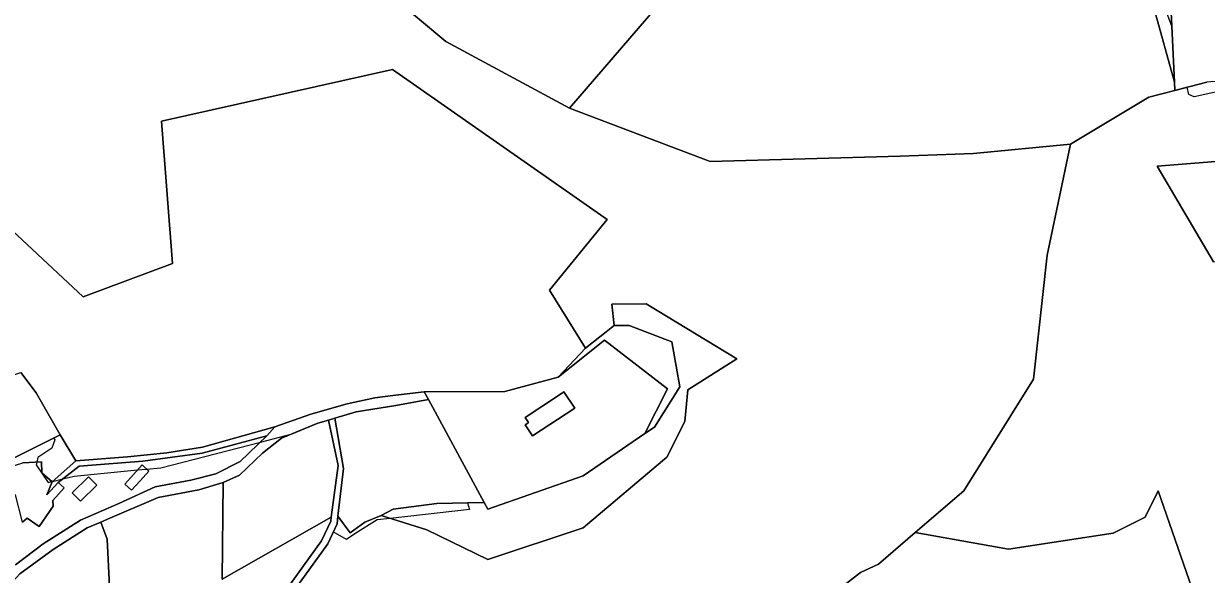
# Model space of a CAD drawing. Extents: x -477304 to -465429, y -1159113 to -1149210.
# Drawn here: x -475284 to -474650, y -1153609 to -1153313 of the extents above; entities that cross this region are included whole.
import ezdxf

# ---------------------------------------------------------------- set-up
doc = ezdxf.new("R2010")
doc.units = 0
for name, color, linetype in [('BPEJ_s', 7, 'Continuous'), ('ostatni_s', 7, 'Continuous'), ('PUPFL_s', 7, 'Continuous'), ('trav_porost_s', 7, 'Continuous')]:
    doc.layers.add(name, color=color, linetype=linetype)

msp = doc.modelspace()

# ---------------------------------------------------------------- linework, layer by layer
at = {"layer": 'BPEJ_s'}
for points in [[(-474638.65, -1153348.69), (-474656.52, -1153352.52), (-474659.29, -1153351.24), (-474660.24, -1153347.43), (-474666.82, -1153349.15), (-474667.03, -1153344.62), (-474668.45, -1153314.61), (-474671.47, -1153306.6), (-474679.06, -1153286.52), (-474680.45, -1153284.54), (-474686.01, -1153276.63), (-474713.14, -1153237.12), (-474652.31, -1153233.8), (-474646.41, -1153243.03)], [(-474638.65, -1153348.69), (-474656.52, -1153352.52), (-474659.29, -1153351.24), (-474660.24, -1153347.43), (-474666.82, -1153349.15), (-474667.03, -1153344.62), (-474668.45, -1153314.61), (-474671.47, -1153306.6), (-474679.06, -1153286.52), (-474680.45, -1153284.54), (-474686.01, -1153276.63), (-474713.14, -1153237.12), (-474652.31, -1153233.8)], [(-475285.65, -1153500.53), (-475277.48, -1153511.4), (-475264.52, -1153533.89), (-475267.99, -1153535.62), (-475267.5, -1153536.5), (-475269, -1153541), (-475276.5, -1153546), (-475277.13, -1153548.51), (-475277.5, -1153550), (-475271, -1153559.5), (-475269.02, -1153559), (-475268.75, -1153558.94), (-475263.19, -1153557.55), (-475257, -1153556), (-475223.06, -1153552.72), (-475220.77, -1153552.49), (-475218.2, -1153552.24), (-475210.5, -1153551.5), (-475157.21, -1153537.77), (-475140.18, -1153533.38), (-475126.37, -1153527.64), (-475120.66, -1153525.96), (-475117.3, -1153524.97), (-475105.79, -1153521.59), (-475084.49, -1153518.17), (-475067.07, -1153514.99), (-475037.22, -1153570.16), (-475046.12, -1153570.33), (-475045, -1153574), (-475087.54, -1153578.73), (-475094.5, -1153579.5), (-475106.5, -1153587), (-475111, -1153590), (-475118.11, -1153586), (-475121.02, -1153592.41), (-475146.02, -1153626.88)], [(-475285.65, -1153500.53), (-475277.48, -1153511.4), (-475264.52, -1153533.89), (-475267.99, -1153535.62), (-475267.5, -1153536.5), (-475269, -1153541), (-475276.5, -1153546), (-475277.13, -1153548.51), (-475277.5, -1153550), (-475271, -1153559.5), (-475269.02, -1153559), (-475268.75, -1153558.94), (-475263.19, -1153557.55), (-475257, -1153556), (-475223.06, -1153552.72)], [(-475223.06, -1153552.72), (-475220.77, -1153552.49), (-475218.2, -1153552.24), (-475210.5, -1153551.5), (-475157.21, -1153537.77), (-475140.18, -1153533.38), (-475126.37, -1153527.64), (-475120.66, -1153525.96), (-475117.3, -1153524.97), (-475105.79, -1153521.59), (-475084.49, -1153518.17), (-475067.07, -1153514.99), (-475037.22, -1153570.16), (-475046.12, -1153570.33), (-475045, -1153574), (-475087.54, -1153578.73), (-475094.5, -1153579.5), (-475106.5, -1153587), (-475111, -1153590), (-475118.11, -1153586), (-475121.02, -1153592.41), (-475146.02, -1153626.88)]]:
    msp.add_lwpolyline(points, dxfattribs=at)
at = {"layer": 'ostatni_s'}
for points in [[(-474668.8, -1153307.1), (-474667.03, -1153344.62), (-474677.98, -1153305.39), (-474674.56, -1153306.03)], [(-475067.07, -1153514.99), (-475069.36, -1153510.76), (-475026.08, -1153510.65), (-474997.56, -1153502.86), (-474972.6, -1153483.16), (-474938.91, -1153509.19), (-474950.99, -1153533.18), (-474984.1, -1153555.93), (-475035.18, -1153573.8), (-475037.22, -1153570.16)], [(-475015.2, -1153528.52), (-475011.26, -1153534.48), (-474988.67, -1153519.53), (-474994.41, -1153510.87), (-474996.24, -1153512.08), (-475015.16, -1153524.6), (-475013.37, -1153527.31), (-475014.37, -1153527.97)], [(-475015.16, -1153524.6), (-474996.24, -1153512.08), (-474994.41, -1153510.87), (-474988.67, -1153519.53), (-475011.26, -1153534.48), (-475015.2, -1153528.52), (-475014.37, -1153527.97), (-475013.37, -1153527.31)], [(-475188.33, -1153543.79), (-475220.2, -1153548.06), (-475254.38, -1153550.64), (-475265.59, -1153559.43), (-475271.73, -1153566.15), (-475268.92, -1153559.09), (-475256.18, -1153547.88), (-475228.51, -1153545.69), (-475207.41, -1153543.59), (-475188.27, -1153540.51), (-475149.39, -1153529.67), (-475153.8, -1153534.48)], [(-475292.54, -1153556.89), (-475292.39, -1153551.45), (-475284.54, -1153548.82), (-475274.59, -1153548.4), (-475274.35, -1153554.19), (-475268.92, -1153559.09), (-475271.73, -1153566.15), (-475265.59, -1153559.43), (-475262.39, -1153562.35), (-475268.53, -1153569.07), (-475268.32, -1153572.19), (-475275.81, -1153583.11), (-475282.33, -1153578.64), (-475284.67, -1153580.8), (-475288.51, -1153566.01), (-475292.99, -1153567.18), (-475292.84, -1153563.45)], [(-475225.31, -1153555.21), (-475229.92, -1153560.34), (-475226.27, -1153563.62), (-475221.66, -1153558.5), (-475217, -1153553.32), (-475220.65, -1153550.04)], [(-475221.66, -1153558.5), (-475226.27, -1153563.62), (-475229.92, -1153560.34), (-475225.31, -1153555.21), (-475220.65, -1153550.04), (-475217, -1153553.32)], [(-475249.44, -1153556.36), (-475258.18, -1153564.96), (-475253.66, -1153569.55), (-475244.92, -1153560.95)], [(-475249.44, -1153556.36), (-475244.92, -1153560.95), (-475253.66, -1153569.55), (-475258.18, -1153564.96)]]:
    msp.add_lwpolyline(points, close=True, dxfattribs=at)
for points in [[(-475288.53, -1153603.56), (-475273.68, -1153592.44), (-475253.61, -1153579.71), (-475233.1, -1153570.74), (-475213.65, -1153561.69), (-475194.45, -1153558.21), (-475181.04, -1153554.87), (-475168.06, -1153548.22), (-475153.8, -1153534.48), (-475149.39, -1153529.67), (-475130.22, -1153522.83), (-475110.59, -1153517.18), (-475095.81, -1153514.09), (-475086.09, -1153512.85), (-475069.36, -1153510.76), (-475067.07, -1153514.99), (-475084.49, -1153518.17), (-475105.79, -1153521.59), (-475117.3, -1153524.97), (-475120.66, -1153525.96), (-475126.37, -1153527.64), (-475145.8, -1153535.71), (-475155.98, -1153543.74), (-475168.34, -1153555.54), (-475177.22, -1153559.5), (-475190.2, -1153563.38), (-475212.03, -1153567.45), (-475239.09, -1153579.19), (-475242.7, -1153580.69), (-475250.01, -1153583.72), (-475268.33, -1153595.35), (-475286.27, -1153608.49)], [(-475294.89, -1153549.04), (-475264.52, -1153533.89), (-475256.18, -1153547.88), (-475268.92, -1153559.09), (-475274.35, -1153554.19), (-475274.59, -1153548.4), (-475284.54, -1153548.82)], [(-475284.67, -1153580.8), (-475282.33, -1153578.64), (-475275.81, -1153583.11), (-475268.32, -1153572.19), (-475268.53, -1153569.07), (-475262.39, -1153562.35), (-475265.59, -1153559.43), (-475254.38, -1153550.64), (-475220.2, -1153548.06), (-475188.33, -1153543.79), (-475153.8, -1153534.48), (-475168.06, -1153548.22), (-475181.04, -1153554.87), (-475194.45, -1153558.21), (-475213.65, -1153561.69), (-475233.1, -1153570.74), (-475253.61, -1153579.71), (-475273.68, -1153592.44), (-475288.53, -1153603.56)]]:
    msp.add_lwpolyline(points, dxfattribs=at)
at = {"layer": 'PUPFL_s'}
for points in [[(-475319.2, -1153107.9), (-475205.9, -1153072.04), (-475188.25, -1153073.92), (-475181.75, -1153134.43), (-475178.47, -1153156.05), (-475149, -1153240.98), (-475100.03, -1153287.24), (-475057.75, -1153322.82), (-474991.39, -1153358.6), (-474915.96, -1153387.17), (-474814.16, -1153384.37), (-474774.8, -1153382.9), (-474722.71, -1153378), (-474735.34, -1153437.58), (-474742.68, -1153504.05), (-474779.95, -1153564.01), (-474806.08, -1153586.24), (-474825.82, -1153603.27), (-474835.45, -1153607.68), (-474862.59, -1153628.77)], [(-475328.49, -1153388.64), (-475252.22, -1153459.94), (-475204.28, -1153442.03), (-475210.14, -1153365.57), (-475086.3, -1153337.96), (-474971.29, -1153418.32), (-475002.11, -1153456.19), (-474982.86, -1153487.39), (-474997.56, -1153502.86), (-475026.08, -1153510.65), (-475069.36, -1153510.76), (-475086.09, -1153512.85), (-475095.81, -1153514.09), (-475110.59, -1153517.18), (-475130.22, -1153522.83), (-475149.39, -1153529.67), (-475188.27, -1153540.51), (-475207.41, -1153543.59), (-475228.51, -1153545.69), (-475256.18, -1153547.88), (-475264.52, -1153533.89), (-475277.48, -1153511.4), (-475285.65, -1153500.53)], [(-475147.54, -1153628.97), (-475121.02, -1153592.41), (-475116.11, -1153581.58), (-475115.67, -1153577.59), (-475109.02, -1153586.46), (-475101.26, -1153580.77), (-475092.52, -1153577.19), (-475068, -1153584.76), (-475035.25, -1153600.81), (-474984.1, -1153583.81), (-474939.2, -1153545.88), (-474929.6, -1153526.81), (-474927.92, -1153509.81), (-474901.73, -1153493.17), (-474950.33, -1153463.65), (-474968.82, -1153463.8), (-474967.51, -1153475.3), (-474982.86, -1153487.39), (-475002.11, -1153456.19), (-474971.29, -1153418.32), (-475086.3, -1153337.96), (-475210.14, -1153365.57), (-475204.28, -1153442.03), (-475252.22, -1153459.94), (-475328.49, -1153388.64)], [(-474654.47, -1153625.24), (-474675.82, -1153563.86), (-474682.84, -1153578.01), (-474699.9, -1153586.64), (-474756.1, -1153595.21), (-474806.08, -1153586.24), (-474779.95, -1153564.01), (-474742.68, -1153504.05), (-474735.34, -1153437.58), (-474722.71, -1153378), (-474680.72, -1153352.79), (-474666.82, -1153349.15), (-474649.63, -1153344.65)], [(-474591.07, -1153382.95), (-474676.31, -1153389.74), (-474646.08, -1153441.03)], [(-474862.59, -1153628.77), (-474835.45, -1153607.68), (-474825.82, -1153603.27), (-474806.08, -1153586.24), (-474756.1, -1153595.21), (-474699.9, -1153586.64), (-474682.84, -1153578.01), (-474675.82, -1153563.86), (-474654.47, -1153625.24)]]:
    msp.add_lwpolyline(points, dxfattribs=at)
for points in [[(-475057.75, -1153322.82), (-475100.03, -1153287.24), (-475076.31, -1153273.7), (-475050.77, -1153272.5), (-475024.21, -1153260.34), (-475012.04, -1153260.58), (-475012.02, -1153261.74), (-475006.82, -1153261.66), (-475006.84, -1153260.68), (-474908.95, -1153262.62), (-474991.39, -1153358.6)], [(-474908.95, -1153262.62), (-474865.34, -1153270.59), (-474677.98, -1153305.39), (-474667.03, -1153344.62), (-474666.82, -1153349.15), (-474680.72, -1153352.79), (-474722.71, -1153378), (-474774.8, -1153382.9), (-474814.16, -1153384.37), (-474915.96, -1153387.17), (-474991.39, -1153358.6)], [(-474676.31, -1153389.74), (-474591.07, -1153382.95), (-474603.11, -1153340.97), (-474595.11, -1153341.71), (-474563.31, -1153344.65), (-474464.32, -1153357.39), (-474470.16, -1153380.87), (-474485.08, -1153432.01), (-474550.25, -1153410.01), (-474567.93, -1153445.36), (-474646.08, -1153441.03)], [(-475068, -1153584.76), (-475092.52, -1153577.19), (-475086.04, -1153573.69), (-475062.54, -1153570.63), (-475037.22, -1153570.16), (-475035.18, -1153573.8), (-474984.1, -1153555.93), (-474950.99, -1153533.18), (-474945.82, -1153529.77), (-474932.33, -1153508.08), (-474936.62, -1153483.93), (-474959.43, -1153475.16), (-474967.51, -1153475.3), (-474968.82, -1153463.8), (-474950.33, -1153463.65), (-474901.73, -1153493.17), (-474927.92, -1153509.81), (-474929.6, -1153526.81), (-474939.2, -1153545.88), (-474984.1, -1153583.81), (-475035.25, -1153600.81)], [(-474972.6, -1153483.16), (-474997.56, -1153502.86), (-474982.86, -1153487.39), (-474967.51, -1153475.3), (-474959.43, -1153475.16), (-474936.62, -1153483.93), (-474932.33, -1153508.08), (-474945.82, -1153529.77), (-474950.99, -1153533.18), (-474938.91, -1153509.19)]]:
    msp.add_lwpolyline(points, close=True, dxfattribs=at)
at = {"layer": 'trav_porost_s'}
for points in [[(-474686.01, -1153276.63), (-474713.14, -1153237.12), (-474652.31, -1153233.8), (-474645.42, -1153244.57), (-474601, -1153242.46), (-474595.11, -1153341.71), (-474603.11, -1153340.97), (-474649.63, -1153344.65), (-474666.82, -1153349.15), (-474667.03, -1153344.62), (-474668.8, -1153307.1), (-474664.64, -1153307.01), (-474680.45, -1153284.54)], [(-475310.29, -1153551.17), (-475313.48, -1153533.52), (-475318.27, -1153524.53), (-475326.61, -1153513.89), (-475285.65, -1153500.53), (-475277.48, -1153511.4), (-475264.52, -1153533.89), (-475294.89, -1153549.04)], [(-475086.04, -1153573.69), (-475092.52, -1153577.19), (-475101.26, -1153580.77), (-475109.02, -1153586.46), (-475115.67, -1153577.59), (-475112.56, -1153551.94), (-475117.3, -1153524.97), (-475105.79, -1153521.59), (-475084.49, -1153518.17), (-475067.07, -1153514.99), (-475037.22, -1153570.16), (-475062.54, -1153570.63)], [(-475115.51, -1153550.4), (-475119.33, -1153578.07), (-475177.74, -1153611.24), (-475177.22, -1153559.5), (-475168.34, -1153555.54), (-475155.98, -1153543.74), (-475145.8, -1153535.71), (-475126.37, -1153527.64), (-475120.66, -1153525.96)], [(-475147.54, -1153628.97), (-475151.09, -1153627.76), (-475124.5, -1153590.75), (-475119.47, -1153580.22), (-475119.33, -1153578.07), (-475115.51, -1153550.4), (-475120.66, -1153525.96), (-475117.3, -1153524.97), (-475112.56, -1153551.94), (-475115.67, -1153577.59), (-475116.11, -1153581.58), (-475121.02, -1153592.41)], [(-475177.74, -1153611.24), (-475119.33, -1153578.07), (-475119.47, -1153580.22), (-475124.5, -1153590.75), (-475151.09, -1153627.76), (-475178.33, -1153618.5), (-475212.23, -1153616.22), (-475237.76, -1153619.12), (-475238.02, -1153615.32), (-475239.41, -1153589.93), (-475242.7, -1153580.69), (-475239.09, -1153579.19), (-475212.03, -1153567.45), (-475190.2, -1153563.38), (-475177.22, -1153559.5)], [(-475268.33, -1153595.35), (-475250.01, -1153583.72), (-475242.7, -1153580.69), (-475239.41, -1153589.93), (-475238.02, -1153615.32), (-475273.55, -1153616.81), (-475287.1, -1153618.15), (-475290.02, -1153612.53), (-475286.27, -1153608.49)]]:
    msp.add_lwpolyline(points, close=True, dxfattribs=at)

doc.saveas('drawing.dxf')
